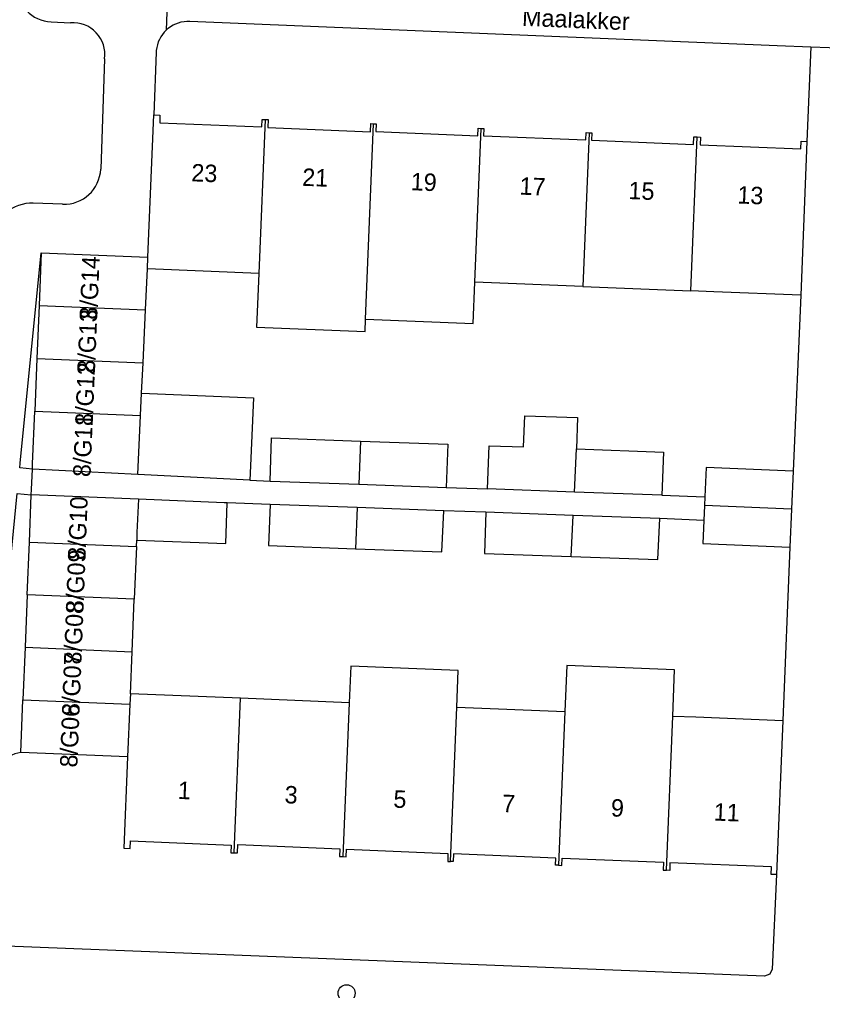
# Model space of a CAD drawing. Extents: x 161355 to 162026, y 386504 to 387459.
# Drawn here: x 161812.1 to 161858.1, y 386817.3 to 386873 of the extents above; entities that cross this region are included whole.
import ezdxf

# ---------------------------------------------------------------- set-up
doc = ezdxf.new("R2010")
doc.units = 0
for name, color, linetype in [('IMGEO_Boom', 7, 'Continuous'), ('IMGEO_Muur', 7, 'Continuous'), ('IMGEO_Openbare_ruimte_label', 7, 'Continuous'), ('IMGEO_Pand', 7, 'Continuous'), ('IMGEO_Pand_nummerreeks', 7, 'Continuous'), ('IMGEO_Voetpad_gesloten', 7, 'Continuous'), ('IMGEO_Voetpad_open', 7, 'Continuous')]:
    doc.layers.add(name, color=color, linetype=linetype)

msp = doc.modelspace()

# ---------------------------------------------------------------- linework, layer by layer
at = {"layer": 'IMGEO_Boom'}
msp.add_circle((161830.824, 386817.188), 0.489, dxfattribs=at)
at = {"layer": 'IMGEO_Muur'}
for points in [[(161856.864, 386857.216), (161856.421, 386847.118)], [(161856.237, 386842.765), (161855.834, 386832.826)]]:
    msp.add_lwpolyline(points, dxfattribs=at)
at = {"layer": 'IMGEO_Pand'}
for points in [[(161819.434, 386859.393), (161819.762, 386867.554)], [(161819.762, 386867.554), (161820.124, 386867.539), (161820.106, 386867.104), (161825.959, 386866.868), (161825.976, 386867.297), (161826.148, 386867.29)], [(161826.148, 386867.29), (161825.794, 386858.468)], [(161826.148, 386867.29), (161826.321, 386867.283), (161826.303, 386866.822), (161832.195, 386866.585), (161832.213, 386867.055), (161832.365, 386867.049)], [(161831.908, 386855.843), (161832.365, 386867.049)], [(161832.365, 386867.049), (161832.513, 386867.043), (161832.495, 386866.595), (161838.351, 386866.36), (161838.369, 386866.788), (161838.532, 386866.781)], [(161838.179, 386857.969), (161838.532, 386866.781)], [(161838.532, 386866.781), (161838.693, 386866.775), (161838.676, 386866.359), (161844.543, 386866.123), (161844.559, 386866.541), (161844.722, 386866.534)], [(161844.722, 386866.534), (161844.369, 386857.719)], [(161844.722, 386866.534), (161844.885, 386866.527), (161844.868, 386866.097), (161850.713, 386865.861), (161850.731, 386866.301), (161850.918, 386866.293)], [(161850.565, 386857.47), (161850.918, 386866.293)], [(161850.918, 386866.293), (161851.106, 386866.285), (161851.088, 386865.844), (161856.87, 386865.611), (161856.887, 386866.043), (161857.218, 386866.03)], [(161857.218, 386866.03), (161856.864, 386857.216)], [(161813.314, 386859.64), (161813.19, 386856.617)], [(161813.314, 386859.64), (161819.434, 386859.393)], [(161819.408, 386858.726), (161819.434, 386859.393)], [(161819.296, 386856.367), (161819.408, 386858.726)], [(161825.794, 386858.468), (161819.408, 386858.726)], [(161825.794, 386858.468), (161825.66, 386855.39), (161831.878, 386855.131), (161831.908, 386855.843)], [(161831.908, 386855.843), (161838.076, 386855.594), (161838.179, 386857.969)], [(161844.369, 386857.719), (161838.179, 386857.969)], [(161844.369, 386857.719), (161850.565, 386857.47)], [(161856.864, 386857.216), (161851.869, 386857.417), (161850.565, 386857.47)], [(161813.19, 386856.617), (161813.067, 386853.594)], [(161813.19, 386856.617), (161819.296, 386856.367)], [(161819.152, 386853.345), (161819.296, 386856.367)], [(161813.067, 386853.594), (161812.943, 386850.572)], [(161813.067, 386853.594), (161819.152, 386853.345)], [(161819.068, 386851.591), (161819.152, 386853.345)], [(161819.008, 386850.323), (161819.068, 386851.591)], [(161819.068, 386851.591), (161825.484, 386851.333), (161825.296, 386847.015), (161825.278, 386846.61)], [(161812.807, 386847.246), (161812.819, 386847.549), (161812.943, 386850.572)], [(161812.943, 386850.572), (161819.008, 386850.323)], [(161818.846, 386846.938), (161819.008, 386850.323)], [(161838.899, 386846.104), (161838.999, 386848.586), (161840.971, 386848.514), (161841.036, 386850.302), (161844.068, 386850.204), (161843.996, 386848.405)], [(161826.444, 386846.555), (161826.524, 386849.038), (161831.628, 386848.853)], [(161831.628, 386848.853), (161831.527, 386846.371)], [(161831.628, 386848.853), (161836.624, 386848.672), (161836.524, 386846.19)], [(161843.896, 386845.922), (161843.996, 386848.405)], [(161843.996, 386848.405), (161848.993, 386848.223), (161848.893, 386845.741)], [(161856.421, 386847.118), (161851.433, 386847.328), (161851.362, 386845.652)], [(161818.846, 386846.938), (161812.807, 386847.246)], [(161825.278, 386846.61), (161818.846, 386846.938)], [(161856.421, 386847.118), (161856.329, 386844.942)], [(161826.444, 386846.555), (161831.527, 386846.371)], [(161831.527, 386846.371), (161836.524, 386846.19)], [(161812.636, 386843.054), (161812.746, 386845.759)], [(161818.883, 386845.512), (161812.746, 386845.759)], [(161843.896, 386845.922), (161838.899, 386846.104)], [(161848.893, 386845.741), (161843.896, 386845.922)], [(161851.362, 386845.652), (161851.341, 386845.152)], [(161818.883, 386845.512), (161818.805, 386843.602), (161818.787, 386843.169)], [(161818.787, 386843.169), (161823.895, 386842.984), (161823.979, 386845.308)], [(161823.979, 386845.308), (161823.81, 386845.314), (161818.883, 386845.512)], [(161826.433, 386845.219), (161826.336, 386842.861), (161831.333, 386842.68)], [(161831.429, 386845.038), (161826.433, 386845.219)], [(161851.341, 386845.152), (161851.305, 386844.295)], [(161856.329, 386844.942), (161851.341, 386845.152)], [(161831.429, 386845.038), (161831.333, 386842.68)], [(161831.333, 386842.68), (161836.287, 386842.501), (161836.398, 386844.858)], [(161836.398, 386844.858), (161831.429, 386845.038)], [(161838.807, 386844.771), (161838.727, 386842.412), (161843.707, 386842.232)], [(161843.804, 386844.59), (161838.807, 386844.771)], [(161843.707, 386842.232), (161843.804, 386844.59)], [(161848.788, 386844.409), (161843.804, 386844.59)], [(161856.329, 386844.942), (161856.237, 386842.765)], [(161843.707, 386842.232), (161848.677, 386842.052), (161848.788, 386844.409)], [(161851.305, 386844.295), (161851.249, 386842.975), (161856.237, 386842.765)], [(161812.512, 386840.039), (161812.636, 386843.054)], [(161812.636, 386843.054), (161818.772, 386842.803)], [(161818.772, 386842.803), (161818.787, 386843.169)], [(161818.772, 386842.803), (161818.649, 386839.788)], [(161812.512, 386840.039), (161812.389, 386837.024)], [(161818.649, 386839.788), (161812.512, 386840.039)], [(161818.525, 386836.773), (161818.649, 386839.788)], [(161812.389, 386837.024), (161812.265, 386834.009)], [(161812.389, 386837.024), (161818.525, 386836.773)], [(161818.426, 386834.359), (161818.525, 386836.773)], [(161837.138, 386833.592), (161837.228, 386835.697), (161831.06, 386835.95), (161830.97, 386833.845)], [(161849.523, 386833.085), (161849.631, 386835.724), (161843.45, 386835.977), (161843.342, 386833.338)], [(161812.142, 386830.994), (161812.265, 386834.009)], [(161812.265, 386834.009), (161818.4, 386833.758)], [(161818.426, 386834.359), (161818.4, 386833.758)], [(161824.734, 386834.101), (161818.426, 386834.359)], [(161824.37, 386825.243), (161824.734, 386834.101)], [(161830.97, 386833.845), (161824.734, 386834.101)], [(161818.4, 386833.758), (161818.27, 386830.743)], [(161830.97, 386833.845), (161830.608, 386825.026)], [(161836.775, 386824.745), (161837.138, 386833.592)], [(161837.138, 386833.592), (161843.342, 386833.338)], [(161843.342, 386833.338), (161842.98, 386824.524)], [(161849.16, 386824.238), (161849.523, 386833.085)], [(161849.523, 386833.085), (161850.839, 386833.031), (161855.834, 386832.826)], [(161855.834, 386832.826), (161855.473, 386823.99)], [(161818.27, 386830.743), (161812.142, 386830.994)], [(161818.27, 386830.743), (161818.056, 386825.506), (161818.41, 386825.491), (161818.428, 386825.921), (161824.199, 386825.685), (161824.182, 386825.25), (161824.37, 386825.243)], [(161824.37, 386825.243), (161824.561, 386825.235), (161824.58, 386825.717), (161830.439, 386825.478), (161830.42, 386825.034), (161830.608, 386825.026)], [(161830.608, 386825.026), (161830.794, 386825.019), (161830.811, 386825.449), (161836.636, 386825.211), (161836.618, 386824.751), (161836.775, 386824.745)], [(161842.98, 386824.524), (161842.795, 386824.532), (161842.812, 386824.939), (161836.95, 386825.179), (161836.932, 386824.738), (161836.775, 386824.745)], [(161842.98, 386824.524), (161843.164, 386824.516), (161843.181, 386824.937), (161848.994, 386824.699), (161848.976, 386824.245), (161849.16, 386824.238)], [(161855.473, 386823.99), (161855.166, 386824.002), (161855.184, 386824.437), (161849.365, 386824.675), (161849.347, 386824.23), (161849.16, 386824.238)]]:
    msp.add_lwpolyline(points, dxfattribs=at)
at = {"layer": 'IMGEO_Voetpad_gesloten'}
for points in [[(161812.746, 386845.759), (161812.759, 386846.069), (161812.807, 386847.246)], [(161825.278, 386846.61), (161826.444, 386846.555)], [(161836.524, 386846.19), (161838.899, 386846.104)], [(161848.893, 386845.741), (161851.362, 386845.652)], [(161826.433, 386845.219), (161823.979, 386845.308)], [(161838.807, 386844.771), (161836.398, 386844.858)], [(161851.305, 386844.295), (161848.788, 386844.409)]]:
    msp.add_lwpolyline(points, dxfattribs=at)
at = {"layer": 'IMGEO_Voetpad_open'}
for points in [[(161820.607, 386876.057), (161820.477, 386872.418)], [(161813.878, 386872.886), (161815.002, 386872.835)], [(161820.477, 386872.418), (161820.362, 386872.299), (161820.259, 386872.169), (161820.168, 386872.031), (161820.089, 386871.885), (161820.024, 386871.733), (161819.973, 386871.576), (161819.936, 386871.415), (161819.913, 386871.251), (161819.907, 386871.156), (161819.762, 386867.554)], [(161820.477, 386872.418), (161820.601, 386872.527), (161820.735, 386872.624), (161820.877, 386872.709), (161821.026, 386872.782), (161821.181, 386872.84), (161821.34, 386872.884), (161821.503, 386872.914), (161821.668, 386872.929), (161821.833, 386872.93), (161855.516, 386871.524), (161857.436, 386871.459)], [(161857.436, 386871.459), (161857.218, 386866.03)], [(161857.436, 386871.459), (161863.754, 386871.221), (161863.806, 386871.214)], [(161816.951, 386870.773), (161816.725, 386864.44)], [(161814.542, 386862.426), (161812.859, 386862.494)], [(161812.807, 386847.246), (161812.08, 386847.319), (161812.106, 386847.579), (161813.314, 386859.64)], [(161856.864, 386857.216), (161856.421, 386847.118)], [(161810.29, 386829.155), (161811.932, 386845.84), (161812.746, 386845.759)], [(161856.237, 386842.765), (161855.834, 386832.826)], [(161855.473, 386823.99), (161855.228, 386818.566), (161855.092, 386818.275), (161854.79, 386818.164), (161811.315, 386819.887)]]:
    msp.add_lwpolyline(points, dxfattribs=at)
for centre, radius, start, end in [((161813.959, 386874.885), 2.001, 177.7366, 267.6776), ((161815.139, 386871.013), 1.827, 352.4621, 94.3105), ((161814.625, 386864.526), 2.101, 267.727, 357.6612), ((161812.785, 386860.224), 2.271, 88.1376, 173.4286), ((161812.495, 386828.786), 2.236, 99.087, 170.5094)]:
    msp.add_arc(centre, radius, start, end, dxfattribs=at)

# ---------------------------------------------------------------- texts
at = {"layer": 'IMGEO_Openbare_ruimte_label'}
msp.add_text('Maalakker', height=1, rotation=357.5926, dxfattribs=at).set_placement((161840.868, 386872.664))
at = {"layer": 'IMGEO_Pand_nummerreeks'}
for s, rotation, p in [('23', 357.6748, (161821.907, 386863.748)), ('21', 357.6748, (161828.263, 386863.491)), ('19', 357.6748, (161834.484, 386863.237)), ('17', 357.6748, (161840.726, 386862.984)), ('15', 357.6748, (161846.969, 386862.73)), ('13', 357.6748, (161853.212, 386862.477)), ('8/G14', 87.5805, (161816.515, 386855.799)), ('8/G13', 87.5805, (161816.386, 386852.753)), ('8/G12', 87.5805, (161816.257, 386849.701)), ('8/G11', 87.5823, (161816.133, 386846.773)), ('8/G10', 87.7829, (161815.844, 386842.02)), ('8/G09', 87.7803, (161815.726, 386838.971)), ('8/G08', 87.7803, (161815.612, 386836.027)), ('8/G07', 87.7803, (161815.497, 386833.072)), ('8/G06', 87.7803, (161815.383, 386830.121)), ('1', 357.6874, (161821.133, 386828.334)), ('3', 357.6874, (161827.255, 386828.086)), ('5', 357.6874, (161833.491, 386827.835)), ('7', 357.6874, (161839.727, 386827.583)), ('9', 357.6853, (161845.963, 386827.331)), ('11', 357.6874, (161851.854, 386827.094))]:
    msp.add_text(s, height=1, rotation=rotation, dxfattribs=at).set_placement(p)

doc.saveas('drawing.dxf')
